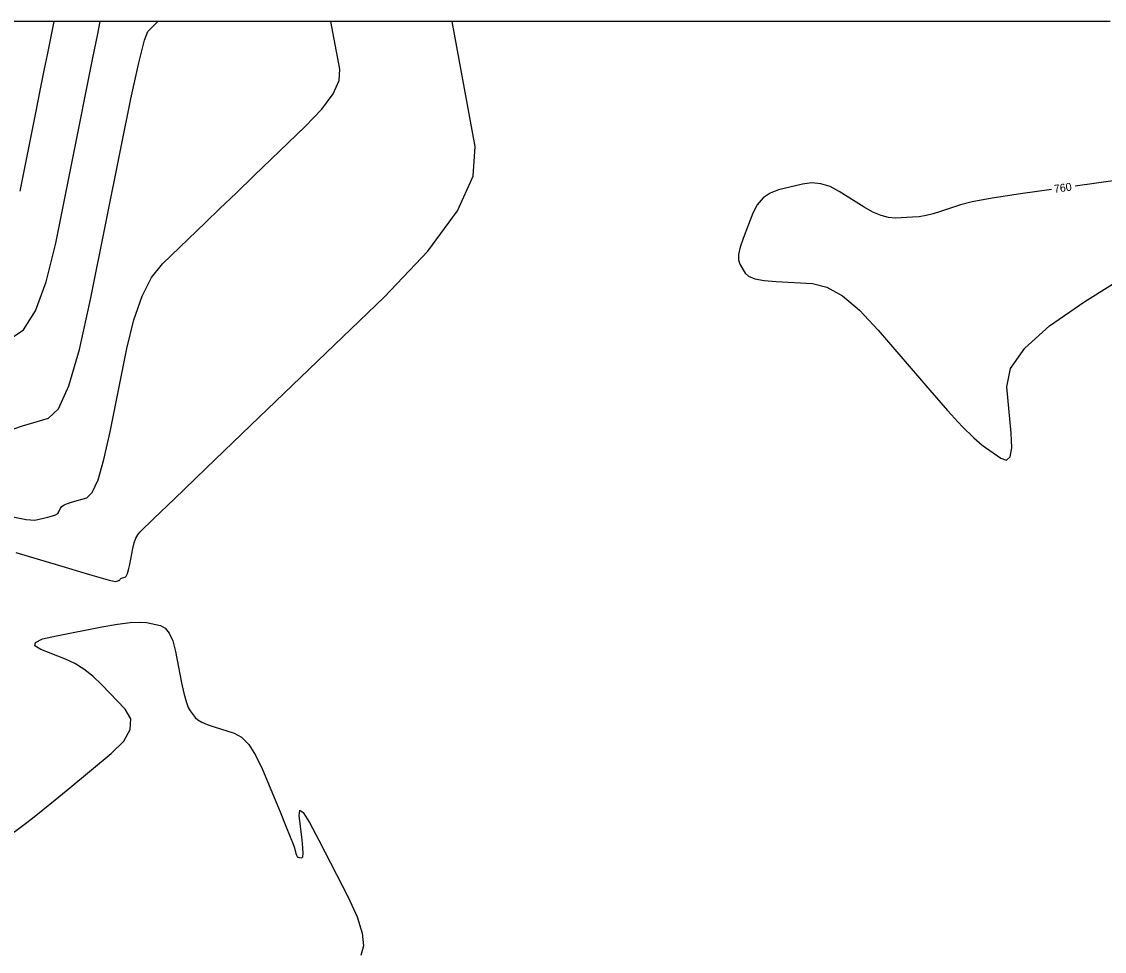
# Model space of a CAD drawing. Extents: x 2082232 to 2083549, y 592624 to 593832.
# Drawn here: x 2082963.1 to 2083057.8, y 593750.7 to 593832 of the extents above; entities that cross this region are included whole.
import ezdxf

# ---------------------------------------------------------------- set-up
doc = ezdxf.new("R2010")
doc.units = 0
for name, color, linetype in [('DT_X_Contour_Major', 7, 'Continuous'), ('DT_X_Contour_Minor', 7, 'Continuous'), ('DT_X_TIN_Hull', 7, 'Continuous')]:
    doc.layers.add(name, color=color, linetype=linetype)

msp = doc.modelspace()

# ---------------------------------------------------------------- linework, layer by layer
at = {"layer": 'DT_X_Contour_Major'}
for points in [[(2082962.991, 593817.146), (2082964.334, 593823.85), (2082964.787, 593826.108), (2082965.136, 593827.853), (2082965.383, 593829.086), (2082965.963, 593831.978)], [(2083063.144, 593818.693), (2083055.262, 593817.602)], [(2083034.637, 593817.131), (2083033.829, 593817.555), (2083033.025, 593817.803), (2083032.226, 593817.874), (2083031.432, 593817.77), (2083029.319, 593817.259), (2083028.586, 593816.988), (2083027.969, 593816.558), (2083027.469, 593815.969), (2083027.087, 593815.222), (2083026.222, 593813.019), (2083025.961, 593812.259), (2083025.824, 593811.631), (2083025.814, 593811.136), (2083025.928, 593810.773), (2083026.401, 593809.981), (2083026.704, 593809.713), (2083027.26, 593809.502), (2083028.068, 593809.349), (2083029.128, 593809.254), (2083032.291, 593809.077), (2083033.541, 593808.772), (2083034.916, 593807.993), (2083036.416, 593806.738), (2083038.043, 593805.007), (2083042.548, 593799.758), (2083044.102, 593797.981), (2083045.385, 593796.589), (2083046.398, 593795.581), (2083047.139, 593794.957), (2083048.757, 593793.806), (2083049.269, 593793.618), (2083049.594, 593793.918), (2083049.732, 593794.705), (2083049.681, 593795.981), (2083049.296, 593800.032), (2083049.613, 593801.639), (2083050.854, 593803.42), (2083053.018, 593805.377), (2083056.105, 593807.508), (2083065.567, 593813.424)], [(2083053.182, 593817.312), (2083050.474, 593816.923), (2083048.006, 593816.533), (2083046.263, 593816.211), (2083045.244, 593815.956), (2083043.494, 593815.368), (2083042.849, 593815.172), (2083042.227, 593815.023), (2083041.628, 593814.924), (2083041.052, 593814.872), (2083039.547, 593814.799), (2083038.952, 593814.839), (2083038.296, 593815.014), (2083037.578, 593815.323), (2083036.798, 593815.767), (2083034.637, 593817.131)], [(2082961.633, 593760.502), (2082963.339, 593761.773), (2082964.069, 593762.332), (2082964.98, 593763.052), (2082966.071, 593763.935), (2082967.343, 593764.981), (2082970.976, 593767.986), (2082972.072, 593769.073), (2082972.637, 593770.078), (2082972.67, 593771.002), (2082972.172, 593771.846), (2082970.133, 593773.987), (2082969.362, 593774.729), (2082968.579, 593775.35), (2082967.783, 593775.85), (2082966.976, 593776.228), (2082964.805, 593777.075), (2082964.28, 593777.388), (2082964.332, 593777.695), (2082964.962, 593777.994), (2082966.169, 593778.285), (2082970.158, 593779.053), (2082971.523, 593779.292), (2082972.628, 593779.435), (2082973.472, 593779.48), (2082974.056, 593779.429), (2082975.265, 593779.163), (2082975.687, 593778.948), (2082976.046, 593778.501), (2082976.343, 593777.822), (2082976.577, 593776.911), (2082977.118, 593774.175), (2082977.316, 593773.25), (2082977.506, 593772.53), (2082977.688, 593772.012), (2082977.862, 593771.699), (2082978.313, 593771.134), (2082978.543, 593770.924), (2082978.895, 593770.716), (2082979.368, 593770.511), (2082979.964, 593770.309), (2082981.715, 593769.772), (2082982.362, 593769.422), (2082982.989, 593768.774), (2082983.597, 593767.829), (2082984.186, 593766.586), (2082985.73, 593762.873), (2082986.243, 593761.632), (2082986.622, 593760.695), (2082986.869, 593760.06), (2082986.983, 593759.729), (2082987.11, 593759.248), (2082987.163, 593759.09), (2082987.229, 593758.974), (2082987.306, 593758.902), (2082987.396, 593758.872), (2082987.65, 593758.852), (2082987.722, 593758.944), (2082987.747, 593759.238), (2082987.725, 593759.734), (2082987.656, 593760.43), (2082987.41, 593762.555), (2082987.448, 593763.019), (2082987.748, 593762.816), (2082988.31, 593761.946), (2082989.134, 593760.409), (2082991.679, 593755.422), (2082992.464, 593753.701), (2082992.913, 593752.276), (2082993.024, 593751.149), (2082992.798, 593750.319)]]:
    msp.add_lwpolyline(points, dxfattribs=at)
at = {"layer": 'DT_X_Contour_Minor'}
for points in [[(2082962.07, 593788.731), (2082963.524, 593788.432), (2082964.295, 593788.397), (2082965.436, 593788.652), (2082965.817, 593788.752), (2082966.104, 593788.86), (2082966.296, 593788.977), (2082966.394, 593789.103), (2082966.53, 593789.449), (2082966.633, 593789.58), (2082966.842, 593789.712), (2082967.156, 593789.847), (2082967.574, 593789.983), (2082968.831, 593790.349), (2082969.312, 593790.811), (2082969.813, 593791.923), (2082970.332, 593793.685), (2082970.871, 593796.097), (2082972.333, 593803.395), (2082972.938, 593805.91), (2082973.658, 593807.982), (2082974.491, 593809.612), (2082975.438, 593810.799), (2082979.203, 593814.419), (2082980.458, 593815.625), (2082981.881, 593816.993), (2082983.471, 593818.522), (2082987.935, 593822.814), (2082989.379, 593824.334), (2082990.363, 593825.674), (2082990.888, 593826.835), (2082990.953, 593827.817), (2082990.185, 593831.978)], [(2082962.115, 593804.236), (2082963.29, 593805.029), (2082964.348, 593806.688), (2082965.289, 593809.215), (2082966.114, 593812.609), (2082968.16, 593822.816), (2082968.836, 593826.194), (2082969.333, 593828.671), (2082969.784, 593830.924), (2082969.995, 593831.978)], [(2082962.444, 593796.385), (2082963.201, 593796.631), (2082965.473, 593797.292), (2082966.343, 593798.128), (2082967.247, 593800.138), (2082968.186, 593803.322), (2082969.16, 593807.681), (2082971.802, 593820.872), (2082972.693, 593825.223), (2082973.384, 593828.383), (2082973.874, 593830.352), (2082974.163, 593831.129), (2082975.046, 593831.978)], [(2082962.621, 593785.566), (2082966.363, 593784.442), (2082969.06, 593783.645), (2082970.711, 593783.174), (2082971.316, 593783.029), (2082971.536, 593783.078), (2082971.609, 593783.097), (2082971.664, 593783.118), (2082971.701, 593783.141), (2082971.72, 593783.165), (2082971.746, 593783.232), (2082971.766, 593783.257), (2082971.806, 593783.282), (2082971.867, 593783.308), (2082971.947, 593783.335), (2082972.189, 593783.405), (2082972.282, 593783.494), (2082972.378, 593783.708), (2082972.478, 593784.047), (2082972.582, 593784.512), (2082972.864, 593785.917), (2082972.98, 593786.401), (2082973.119, 593786.8), (2082973.279, 593787.114), (2082973.461, 593787.342), (2082974.695, 593788.528), (2082976.464, 593790.229), (2082979.282, 593792.939), (2082983.151, 593796.659), (2082994.868, 593807.924), (2082998.659, 593811.913), (2083001.243, 593815.431), (2083002.62, 593818.479), (2083002.791, 593821.055), (2083000.774, 593831.978)]]:
    msp.add_lwpolyline(points, dxfattribs=at)
at = {"layer": 'DT_X_TIN_Hull'}
msp.add_lwpolyline([(2083058.333, 593831.978), (2083057.777, 593831.978), (2083048.056, 593831.978), (2083046.539, 593831.978), (2083039.882, 593831.978), (2083037.996, 593831.978), (2083030.644, 593831.978), (2083030.202, 593831.978), (2083029.442, 593831.978), (2083022.637, 593831.978), (2083016.946, 593831.978), (2083007.741, 593831.978), (2082983.668, 593831.978), (2082973.804, 593831.978), (2082964.579, 593831.978), (2082956.812, 593831.978)], dxfattribs=at)

# ---------------------------------------------------------------- texts
at = {"layer": 'DT_X_Contour_Major'}
msp.add_text('760', height=0.7, rotation=7.94469, dxfattribs=at).set_placement((2083053.452, 593816.997))

doc.saveas('drawing.dxf')
